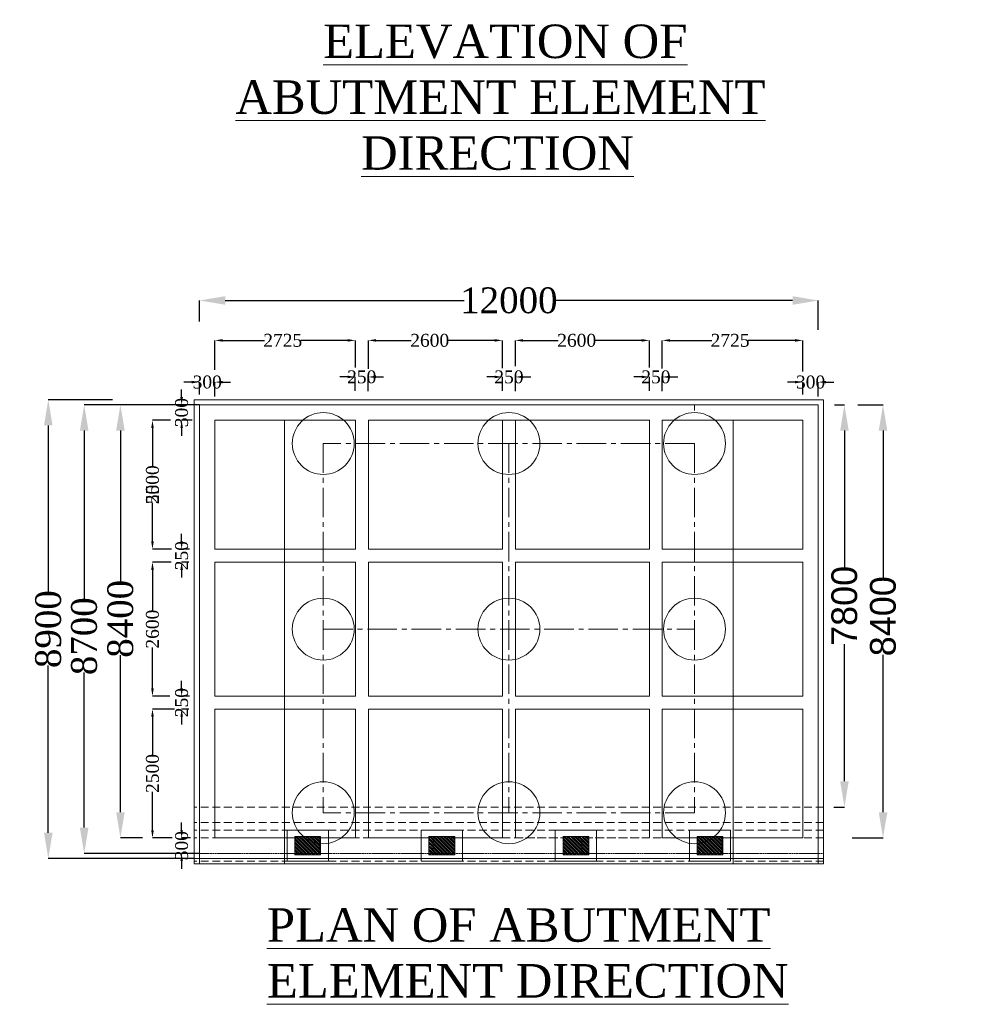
# Model space of a CAD drawing. Header units: millimetres. Extents: x -20950785 to 389010297, y -11535949 to 14056629.
# Tile 576 of 654: x 19964850 to 20002221, y -1523449 to -1485256. Entities that reach past the tile are written whole.
import ezdxf

# ---------------------------------------------------------------- set-up
doc = ezdxf.new("R2010")
doc.units = ezdxf.units.MM
doc.header["$LTSCALE"] = 60
doc.header["$MEASUREMENT"] = 0
doc.linetypes.add('CENTER2', pattern=[28.575, 19.05, -3.175, 3.175, -3.175])
doc.linetypes.add('HIDDEN', pattern=[0.375, 0.25, -0.125])
doc.styles.add('PDF Arial Bold', font='times.ttf')
doc.dimstyles.get("Standard").update_dxf_attribs({"dimtxt": 400, "dimasz": 215, "dimexe": 0.18, "dimexo": 0.0625, "dimgap": 0.09, "dimtad": 0, "dimtih": 1, "dimtoh": 1, "dimdec": 0, "dimzin": 4, "dimdsep": 46, "dimtxsty": 'Standard', "dimblk": 'OPEN90', "dimcen": 0, "dimadec": 0, "dimazin": 1, "dimtfac": 1, "dimtdec": 0, "dimtix": 1, "dimtofl": 0, "dimtmove": 0, "dimatfit": 3, "dimldrblk": 'OPEN30', "dimfxl": 1, "dimtolj": 1, "dimtzin": 0, "dimarcsym": 0})

# ---------------------------------------------------------------- blocks, each defined once
blk = doc.blocks.new('*D2940')
at = {"color": 0, "linetype": 'Continuous', "lineweight": -2, "ltscale": 2, "transparency": 16777216}
for p, q in [((19996456, -1500196), (19996835, -1500196)), ((19996835, -1501196), (19996835, -1506508)), ((19996835, -1514796), (19996835, -1509483)), ((19996425, -1515796), (19996835, -1515796))]:
    blk.add_line(p, q, dxfattribs=at)
at = {"color": 0, "linetype": 'Continuous', "lineweight": 9, "ltscale": 2, "transparency": 16777216}
for points in [[(19996669, -1501196), (19997002, -1501196), (19996835, -1500196)], [(19996669, -1514796), (19997002, -1514796), (19996835, -1515796)]]:
    blk.add_solid(points, dxfattribs=at)
at = {"layer": 'Defpoints', "color": 0, "linetype": 'Continuous', "lineweight": 9, "ltscale": 2, "transparency": 16777216}
for p in [(19996456, -1500196), (19996425, -1515796), (19996835, -1515796)]:
    blk.add_point(p, dxfattribs=at)
at = {"color": 0, "linetype": 'Continuous', "lineweight": 9, "ltscale": 2, "transparency": 16777216, "insert": (19996835, -1507996), "char_height": 1000, "attachment_point": 5, "rotation": 90, "style": 'PDF Arial Bold'}
blk.add_mtext('\\A1;{\\fArial|b0|i0|c0|p34;7800}', dxfattribs=at)
blk = doc.blocks.new('*D2941')
at = {"color": 0, "linetype": 'Continuous', "lineweight": -2, "ltscale": 2, "transparency": 16777216}
for p, q in [((19997349, -1500196), (19998332, -1500196)), ((19998332, -1501196), (19998332, -1506904)), ((19998332, -1515996), (19998332, -1509888)), ((19997132, -1516996), (19998332, -1516996))]:
    blk.add_line(p, q, dxfattribs=at)
at = {"color": 0, "linetype": 'Continuous', "lineweight": 9, "ltscale": 2, "transparency": 16777216}
for points in [[(19998166, -1501196), (19998499, -1501196), (19998332, -1500196)], [(19998166, -1515996), (19998499, -1515996), (19998332, -1516996)]]:
    blk.add_solid(points, dxfattribs=at)
at = {"layer": 'Defpoints', "color": 0, "linetype": 'Continuous', "lineweight": 9, "ltscale": 2, "transparency": 16777216}
for p in [(19997349, -1500196), (19997132, -1516996), (19998332, -1516996)]:
    blk.add_point(p, dxfattribs=at)
at = {"color": 0, "linetype": 'Continuous', "lineweight": 9, "ltscale": 2, "transparency": 16777216, "insert": (19998332, -1508396), "char_height": 1000, "attachment_point": 5, "rotation": 90, "style": 'PDF Arial Bold'}
blk.add_mtext('\\A1;{\\fArial|b0|i0|c0|p34;8400}', dxfattribs=at)
blk = doc.blocks.new('*D2942')
at = {"color": 0, "linetype": 'Continuous', "lineweight": -2, "ltscale": 2, "transparency": 16777216}
for p, q in [((19971822, -1496962), (19971822, -1496148)), ((19972822, -1496148), (19982089, -1496148)), ((19994822, -1496148), (19985555, -1496148)), ((19995822, -1497288), (19995822, -1496148))]:
    blk.add_line(p, q, dxfattribs=at)
at = {"color": 0, "linetype": 'Continuous', "lineweight": 9, "ltscale": 2, "transparency": 16777216}
for points in [[(19972822, -1495981), (19972822, -1496315), (19971822, -1496148)], [(19994822, -1495981), (19994822, -1496315), (19995822, -1496148)]]:
    blk.add_solid(points, dxfattribs=at)
at = {"layer": 'Defpoints', "color": 0, "linetype": 'Continuous', "lineweight": 9, "ltscale": 2, "transparency": 16777216}
for p in [(19971822, -1496148), (19971822, -1496962), (19995822, -1497288)]:
    blk.add_point(p, dxfattribs=at)
at = {"color": 0, "linetype": 'Continuous', "lineweight": 9, "ltscale": 2, "transparency": 16777216, "insert": (19983822, -1496148), "char_height": 1000, "attachment_point": 5, "style": 'PDF Arial Bold'}
blk.add_mtext('\\A1;12000', dxfattribs=at)
blk = doc.blocks.new('*D2943')
at = {"color": 0, "linetype": 'Continuous', "lineweight": -2, "ltscale": 2, "transparency": 16777216}
for p, q in [((19989772, -1498780), (19989772, -1497696)), ((19990072, -1497696), (19991695, -1497696)), ((19994922, -1497696), (19993107, -1497696)), ((19995222, -1498902), (19995222, -1497696))]:
    blk.add_line(p, q, dxfattribs=at)
at = {"color": 0, "linetype": 'Continuous', "lineweight": 9, "ltscale": 2, "transparency": 16777216}
for points in [[(19990072, -1497646), (19990072, -1497746), (19989772, -1497696)], [(19994922, -1497646), (19994922, -1497746), (19995222, -1497696)]]:
    blk.add_solid(points, dxfattribs=at)
at = {"layer": 'Defpoints', "color": 0, "linetype": 'Continuous', "lineweight": 9, "ltscale": 2, "transparency": 16777216}
for p in [(19989772, -1497696), (19989772, -1498780), (19995222, -1498902)]:
    blk.add_point(p, dxfattribs=at)
at = {"color": 0, "linetype": 'Continuous', "lineweight": 9, "ltscale": 2, "transparency": 16777216, "insert": (19992401, -1497696), "char_height": 500, "attachment_point": 5, "style": 'PDF Arial Bold'}
blk.add_mtext('\\A1;2725', dxfattribs=at)
blk = doc.blocks.new('*D2944')
at = {"color": 0, "linetype": 'Continuous', "lineweight": -2, "ltscale": 2, "transparency": 16777216}
for p, q in [((19984072, -1498690), (19984072, -1497696)), ((19984372, -1497696), (19985734, -1497696)), ((19988972, -1497696), (19987169, -1497696)), ((19989272, -1498747), (19989272, -1497696))]:
    blk.add_line(p, q, dxfattribs=at)
at = {"color": 0, "linetype": 'Continuous', "lineweight": 9, "ltscale": 2, "transparency": 16777216}
for points in [[(19984372, -1497646), (19984372, -1497746), (19984072, -1497696)], [(19988972, -1497646), (19988972, -1497746), (19989272, -1497696)]]:
    blk.add_solid(points, dxfattribs=at)
at = {"layer": 'Defpoints', "color": 0, "linetype": 'Continuous', "lineweight": 9, "ltscale": 2, "transparency": 16777216}
for p in [(19984072, -1497696), (19984072, -1498690), (19989272, -1498747)]:
    blk.add_point(p, dxfattribs=at)
at = {"color": 0, "linetype": 'Continuous', "lineweight": 9, "ltscale": 2, "transparency": 16777216, "insert": (19986451, -1497696), "char_height": 500, "attachment_point": 5, "style": 'PDF Arial Bold'}
blk.add_mtext('\\A1;2600', dxfattribs=at)
blk = doc.blocks.new('*D2945')
at = {"color": 0, "linetype": 'Continuous', "lineweight": -2, "ltscale": 2, "transparency": 16777216}
for p, q in [((19978372, -1498794), (19978372, -1497696)), ((19978672, -1497696), (19980034, -1497696)), ((19983272, -1497696), (19981469, -1497696)), ((19983572, -1498771), (19983572, -1497696))]:
    blk.add_line(p, q, dxfattribs=at)
at = {"color": 0, "linetype": 'Continuous', "lineweight": 9, "ltscale": 2, "transparency": 16777216}
for points in [[(19978672, -1497646), (19978672, -1497746), (19978372, -1497696)], [(19983272, -1497646), (19983272, -1497746), (19983572, -1497696)]]:
    blk.add_solid(points, dxfattribs=at)
at = {"layer": 'Defpoints', "color": 0, "linetype": 'Continuous', "lineweight": 9, "ltscale": 2, "transparency": 16777216}
for p in [(19978372, -1497696), (19978372, -1498794), (19983572, -1498771)]:
    blk.add_point(p, dxfattribs=at)
at = {"color": 0, "linetype": 'Continuous', "lineweight": 9, "ltscale": 2, "transparency": 16777216, "insert": (19980751, -1497696), "char_height": 500, "attachment_point": 5, "style": 'PDF Arial Bold'}
blk.add_mtext('\\A1;2600', dxfattribs=at)
blk = doc.blocks.new('*D2946')
at = {"color": 0, "linetype": 'Continuous', "lineweight": -2, "ltscale": 2, "transparency": 16777216}
for p, q in [((19972422, -1498842), (19972422, -1497696)), ((19972722, -1497696), (19974345, -1497696)), ((19977572, -1497696), (19975757, -1497696)), ((19977872, -1498746), (19977872, -1497696))]:
    blk.add_line(p, q, dxfattribs=at)
at = {"color": 0, "linetype": 'Continuous', "lineweight": 9, "ltscale": 2, "transparency": 16777216}
for points in [[(19972722, -1497646), (19972722, -1497746), (19972422, -1497696)], [(19977572, -1497646), (19977572, -1497746), (19977872, -1497696)]]:
    blk.add_solid(points, dxfattribs=at)
at = {"layer": 'Defpoints', "color": 0, "linetype": 'Continuous', "lineweight": 9, "ltscale": 2, "transparency": 16777216}
for p in [(19972422, -1497696), (19972422, -1498842), (19977872, -1498746)]:
    blk.add_point(p, dxfattribs=at)
at = {"color": 0, "linetype": 'Continuous', "lineweight": 9, "ltscale": 2, "transparency": 16777216, "insert": (19975051, -1497696), "char_height": 500, "attachment_point": 5, "style": 'PDF Arial Bold'}
blk.add_mtext('\\A1;2725', dxfattribs=at)
blk = doc.blocks.new('*D2947')
at = {"color": 0, "linetype": 'Continuous', "lineweight": -2, "ltscale": 2, "transparency": 16777216}
for p, q in [((19988972, -1499114), (19988672, -1499114)), ((19989272, -1499657), (19989272, -1499114)), ((19989772, -1499668), (19989772, -1499114)), ((19990072, -1499114), (19990372, -1499114))]:
    blk.add_line(p, q, dxfattribs=at)
at = {"color": 0, "linetype": 'Continuous', "lineweight": 9, "ltscale": 2, "transparency": 16777216}
for points in [[(19988972, -1499064), (19988972, -1499164), (19989272, -1499114)], [(19990072, -1499064), (19990072, -1499164), (19989772, -1499114)]]:
    blk.add_solid(points, dxfattribs=at)
at = {"layer": 'Defpoints', "color": 0, "linetype": 'Continuous', "lineweight": 9, "ltscale": 2, "transparency": 16777216}
for p in [(19989272, -1499114), (19989272, -1499657), (19989772, -1499668)]:
    blk.add_point(p, dxfattribs=at)
at = {"color": 0, "linetype": 'Continuous', "lineweight": 9, "ltscale": 2, "transparency": 16777216, "insert": (19989522, -1499114), "char_height": 500, "attachment_point": 5, "style": 'PDF Arial Bold'}
blk.add_mtext('\\A1;250', dxfattribs=at)
blk = doc.blocks.new('*D2948')
at = {"color": 0, "linetype": 'Continuous', "lineweight": -2, "ltscale": 2, "transparency": 16777216}
for p, q in [((19983272, -1499114), (19982972, -1499114)), ((19983572, -1499657), (19983572, -1499114)), ((19984072, -1499668), (19984072, -1499114)), ((19984372, -1499114), (19984672, -1499114))]:
    blk.add_line(p, q, dxfattribs=at)
at = {"color": 0, "linetype": 'Continuous', "lineweight": 9, "ltscale": 2, "transparency": 16777216}
for points in [[(19983272, -1499064), (19983272, -1499164), (19983572, -1499114)], [(19984372, -1499064), (19984372, -1499164), (19984072, -1499114)]]:
    blk.add_solid(points, dxfattribs=at)
at = {"layer": 'Defpoints', "color": 0, "linetype": 'Continuous', "lineweight": 9, "ltscale": 2, "transparency": 16777216}
for p in [(19983572, -1499114), (19983572, -1499657), (19984072, -1499668)]:
    blk.add_point(p, dxfattribs=at)
at = {"color": 0, "linetype": 'Continuous', "lineweight": 9, "ltscale": 2, "transparency": 16777216, "insert": (19983822, -1499114), "char_height": 500, "attachment_point": 5, "style": 'PDF Arial Bold'}
blk.add_mtext('\\A1;250', dxfattribs=at)
blk = doc.blocks.new('*D2949')
at = {"color": 0, "linetype": 'Continuous', "lineweight": -2, "ltscale": 2, "transparency": 16777216}
for p, q in [((19977565, -1499114), (19977265, -1499114)), ((19977865, -1499657), (19977865, -1499114)), ((19978365, -1499668), (19978365, -1499114)), ((19978665, -1499114), (19978965, -1499114))]:
    blk.add_line(p, q, dxfattribs=at)
at = {"color": 0, "linetype": 'Continuous', "lineweight": 9, "ltscale": 2, "transparency": 16777216}
for points in [[(19977565, -1499064), (19977565, -1499164), (19977865, -1499114)], [(19978665, -1499064), (19978665, -1499164), (19978365, -1499114)]]:
    blk.add_solid(points, dxfattribs=at)
at = {"layer": 'Defpoints', "color": 0, "linetype": 'Continuous', "lineweight": 9, "ltscale": 2, "transparency": 16777216}
for p in [(19977865, -1499114), (19977865, -1499657), (19978365, -1499668)]:
    blk.add_point(p, dxfattribs=at)
at = {"color": 0, "linetype": 'Continuous', "lineweight": 9, "ltscale": 2, "transparency": 16777216, "insert": (19978115, -1499114), "char_height": 500, "attachment_point": 5, "style": 'PDF Arial Bold'}
blk.add_mtext('\\A1;250', dxfattribs=at)
blk = doc.blocks.new('*D2950')
at = {"color": 0, "linetype": 'Continuous', "lineweight": -2, "ltscale": 2, "transparency": 16777216}
for p, q in [((19994922, -1499314), (19994622, -1499314)), ((19995222, -1499798), (19995222, -1499314)), ((19995821, -1499868), (19995821, -1499314)), ((19996121, -1499314), (19996421, -1499314))]:
    blk.add_line(p, q, dxfattribs=at)
at = {"color": 0, "linetype": 'Continuous', "lineweight": 9, "ltscale": 2, "transparency": 16777216}
for points in [[(19994922, -1499264), (19994922, -1499364), (19995222, -1499314)], [(19996121, -1499264), (19996121, -1499364), (19995821, -1499314)]]:
    blk.add_solid(points, dxfattribs=at)
at = {"layer": 'Defpoints', "color": 0, "linetype": 'Continuous', "lineweight": 9, "ltscale": 2, "transparency": 16777216}
for p in [(19995222, -1499314), (19995222, -1499798), (19995821, -1499868)]:
    blk.add_point(p, dxfattribs=at)
at = {"color": 0, "linetype": 'Continuous', "lineweight": 9, "ltscale": 2, "transparency": 16777216, "insert": (19995522, -1499314), "char_height": 500, "attachment_point": 5, "style": 'PDF Arial Bold'}
blk.add_mtext('\\A1;300', dxfattribs=at)
blk = doc.blocks.new('*D2951')
at = {"color": 0, "linetype": 'Continuous', "lineweight": -2, "ltscale": 2, "transparency": 16777216}
for p, q in [((19971522, -1499314), (19971222, -1499314)), ((19971822, -1499798), (19971822, -1499314)), ((19972421, -1499868), (19972421, -1499314)), ((19972721, -1499314), (19973021, -1499314))]:
    blk.add_line(p, q, dxfattribs=at)
at = {"color": 0, "linetype": 'Continuous', "lineweight": 9, "ltscale": 2, "transparency": 16777216}
for points in [[(19971522, -1499264), (19971522, -1499364), (19971822, -1499314)], [(19972721, -1499264), (19972721, -1499364), (19972421, -1499314)]]:
    blk.add_solid(points, dxfattribs=at)
at = {"layer": 'Defpoints', "color": 0, "linetype": 'Continuous', "lineweight": 9, "ltscale": 2, "transparency": 16777216}
for p in [(19971822, -1499314), (19971822, -1499798), (19972421, -1499868)]:
    blk.add_point(p, dxfattribs=at)
at = {"color": 0, "linetype": 'Continuous', "lineweight": 9, "ltscale": 2, "transparency": 16777216, "insert": (19972122, -1499314), "char_height": 500, "width": 1681.9, "attachment_point": 5, "style": 'PDF Arial Bold'}
blk.add_mtext('\\A1;300', dxfattribs=at)
blk = doc.blocks.new('*D2952')
at = {"color": 0, "linetype": 'Continuous', "lineweight": -2, "ltscale": 2, "transparency": 16777216}
for p, q in [((19970704, -1500796), (19970000, -1500796)), ((19970000, -1501096), (19970000, -1502588)), ((19970000, -1505496), (19970000, -1504003)), ((19970736, -1505796), (19970000, -1505796))]:
    blk.add_line(p, q, dxfattribs=at)
at = {"color": 0, "linetype": 'Continuous', "lineweight": 9, "ltscale": 2, "transparency": 16777216}
for points in [[(19969950, -1501096), (19970050, -1501096), (19970000, -1500796)], [(19969950, -1505496), (19970050, -1505496), (19970000, -1505796)]]:
    blk.add_solid(points, dxfattribs=at)
at = {"layer": 'Defpoints', "color": 0, "linetype": 'Continuous', "lineweight": 9, "ltscale": 2, "transparency": 16777216}
for p in [(19970704, -1500796), (19970000, -1505796), (19970736, -1505796)]:
    blk.add_point(p, dxfattribs=at)
at = {"color": 0, "linetype": 'Continuous', "lineweight": 9, "ltscale": 2, "transparency": 16777216, "insert": (19970000, -1503296), "char_height": 500, "attachment_point": 5, "rotation": 90, "style": 'PDF Arial Bold'}
blk.add_mtext('\\A1;5000', dxfattribs=at)
blk = doc.blocks.new('*D2953')
at = {"color": 0, "linetype": 'Continuous', "lineweight": -2, "ltscale": 2, "transparency": 16777216}
for p, q in [((19970704, -1500796), (19970000, -1500796)), ((19970000, -1501096), (19970000, -1502579)), ((19970000, -1505496), (19970000, -1504013)), ((19970736, -1505796), (19970000, -1505796))]:
    blk.add_line(p, q, dxfattribs=at)
at = {"color": 0, "linetype": 'Continuous', "lineweight": 9, "ltscale": 2, "transparency": 16777216}
for points in [[(19969950, -1501096), (19970050, -1501096), (19970000, -1500796)], [(19969950, -1505496), (19970050, -1505496), (19970000, -1505796)]]:
    blk.add_solid(points, dxfattribs=at)
at = {"layer": 'Defpoints', "color": 0, "linetype": 'Continuous', "lineweight": 9, "ltscale": 2, "transparency": 16777216}
for p in [(19970704, -1500796), (19970000, -1505796), (19970736, -1505796)]:
    blk.add_point(p, dxfattribs=at)
at = {"color": 0, "linetype": 'Continuous', "lineweight": 9, "ltscale": 2, "transparency": 16777216, "insert": (19970000, -1503296), "char_height": 500, "attachment_point": 5, "rotation": 90, "style": 'PDF Arial Bold'}
blk.add_mtext('\\A1;2500', dxfattribs=at)
blk = doc.blocks.new('*D2954')
at = {"color": 0, "linetype": 'Continuous', "lineweight": -2, "ltscale": 2, "transparency": 16777216}
for p, q in [((19970848, -1511996), (19970000, -1511996)), ((19970000, -1512296), (19970000, -1513779)), ((19970000, -1516696), (19970000, -1515213)), ((19970769, -1516996), (19970000, -1516996))]:
    blk.add_line(p, q, dxfattribs=at)
at = {"color": 0, "linetype": 'Continuous', "lineweight": 9, "ltscale": 2, "transparency": 16777216}
for points in [[(19969950, -1512296), (19970050, -1512296), (19970000, -1511996)], [(19969950, -1516696), (19970050, -1516696), (19970000, -1516996)]]:
    blk.add_solid(points, dxfattribs=at)
at = {"layer": 'Defpoints', "color": 0, "linetype": 'Continuous', "lineweight": 9, "ltscale": 2, "transparency": 16777216}
for p in [(19970848, -1511996), (19970000, -1516996), (19970769, -1516996)]:
    blk.add_point(p, dxfattribs=at)
at = {"color": 0, "linetype": 'Continuous', "lineweight": 9, "ltscale": 2, "transparency": 16777216, "insert": (19970000, -1514496), "char_height": 500, "attachment_point": 5, "rotation": 90, "style": 'PDF Arial Bold'}
blk.add_mtext('\\A1;2500', dxfattribs=at)
blk = doc.blocks.new('*D2955')
at = {"color": 0, "linetype": 'Continuous', "lineweight": -2, "ltscale": 2, "transparency": 16777216}
for p, q in [((19970720, -1506296), (19970000, -1506296)), ((19970000, -1506596), (19970000, -1508179)), ((19970000, -1511196), (19970000, -1509613)), ((19970675, -1511496), (19970000, -1511496))]:
    blk.add_line(p, q, dxfattribs=at)
at = {"color": 0, "linetype": 'Continuous', "lineweight": 9, "ltscale": 2, "transparency": 16777216}
for points in [[(19969950, -1506596), (19970050, -1506596), (19970000, -1506296)], [(19969950, -1511196), (19970050, -1511196), (19970000, -1511496)]]:
    blk.add_solid(points, dxfattribs=at)
at = {"layer": 'Defpoints', "color": 0, "linetype": 'Continuous', "lineweight": 9, "ltscale": 2, "transparency": 16777216}
for p in [(19970720, -1506296), (19970000, -1511496), (19970675, -1511496)]:
    blk.add_point(p, dxfattribs=at)
at = {"color": 0, "linetype": 'Continuous', "lineweight": 9, "ltscale": 2, "transparency": 16777216, "insert": (19970000, -1508896), "char_height": 500, "attachment_point": 5, "rotation": 90, "style": 'PDF Arial Bold'}
blk.add_mtext('\\A1;2600', dxfattribs=at)
blk = doc.blocks.new('*D2956')
at = {"color": 0, "linetype": 'Continuous', "lineweight": -2, "ltscale": 2, "transparency": 16777216}
for p, q in [((19971131, -1505496), (19971131, -1505196)), ((19971438, -1505796), (19971131, -1505796)), ((19971409, -1506296), (19971131, -1506296)), ((19971131, -1506596), (19971131, -1506896))]:
    blk.add_line(p, q, dxfattribs=at)
at = {"color": 0, "linetype": 'Continuous', "lineweight": 9, "ltscale": 2, "transparency": 16777216}
for points in [[(19971081, -1505496), (19971181, -1505496), (19971131, -1505796)], [(19971081, -1506596), (19971181, -1506596), (19971131, -1506296)]]:
    blk.add_solid(points, dxfattribs=at)
at = {"layer": 'Defpoints', "color": 0, "linetype": 'Continuous', "lineweight": 9, "ltscale": 2, "transparency": 16777216}
for p in [(19971438, -1505796), (19971131, -1506296), (19971409, -1506296)]:
    blk.add_point(p, dxfattribs=at)
at = {"color": 0, "linetype": 'Continuous', "lineweight": 9, "ltscale": 2, "transparency": 16777216, "insert": (19971131, -1506046), "char_height": 500, "attachment_point": 5, "rotation": 90, "style": 'PDF Arial Bold'}
blk.add_mtext('\\A1;250', dxfattribs=at)
blk = doc.blocks.new('*D2957')
at = {"color": 0, "linetype": 'Continuous', "lineweight": -2, "ltscale": 2, "transparency": 16777216}
for p, q in [((19971131, -1511196), (19971131, -1510896)), ((19971438, -1511496), (19971131, -1511496)), ((19971409, -1511996), (19971131, -1511996)), ((19971131, -1512296), (19971131, -1512596))]:
    blk.add_line(p, q, dxfattribs=at)
at = {"color": 0, "linetype": 'Continuous', "lineweight": 9, "ltscale": 2, "transparency": 16777216}
for points in [[(19971081, -1511196), (19971181, -1511196), (19971131, -1511496)], [(19971081, -1512296), (19971181, -1512296), (19971131, -1511996)]]:
    blk.add_solid(points, dxfattribs=at)
at = {"layer": 'Defpoints', "color": 0, "linetype": 'Continuous', "lineweight": 9, "ltscale": 2, "transparency": 16777216}
for p in [(19971438, -1511496), (19971131, -1511996), (19971409, -1511996)]:
    blk.add_point(p, dxfattribs=at)
at = {"color": 0, "linetype": 'Continuous', "lineweight": 9, "ltscale": 2, "transparency": 16777216, "insert": (19971131, -1511746), "char_height": 500, "attachment_point": 5, "rotation": 90, "style": 'PDF Arial Bold'}
blk.add_mtext('\\A1;250', dxfattribs=at)
blk = doc.blocks.new('*D2958')
at = {"color": 0, "linetype": 'Continuous', "lineweight": -2, "ltscale": 2, "transparency": 16777216}
for p, q in [((19971131, -1499896), (19971131, -1499596)), ((19971476, -1500196), (19971131, -1500196)), ((19971534, -1500796), (19971131, -1500796)), ((19971131, -1501096), (19971131, -1501396))]:
    blk.add_line(p, q, dxfattribs=at)
at = {"color": 0, "linetype": 'Continuous', "lineweight": 9, "ltscale": 2, "transparency": 16777216}
for points in [[(19971081, -1499896), (19971181, -1499896), (19971131, -1500196)], [(19971081, -1501096), (19971181, -1501096), (19971131, -1500796)]]:
    blk.add_solid(points, dxfattribs=at)
at = {"layer": 'Defpoints', "color": 0, "linetype": 'Continuous', "lineweight": 9, "ltscale": 2, "transparency": 16777216}
for p in [(19971477, -1500196), (19971131, -1500796), (19971534, -1500796)]:
    blk.add_point(p, dxfattribs=at)
at = {"color": 0, "linetype": 'Continuous', "lineweight": 9, "ltscale": 2, "transparency": 16777216, "insert": (19971131, -1500496), "char_height": 500, "attachment_point": 5, "rotation": 90, "style": 'PDF Arial Bold'}
blk.add_mtext('\\A1;300', dxfattribs=at)
blk = doc.blocks.new('*D2959')
at = {"color": 0, "linetype": 'Continuous', "lineweight": -2, "ltscale": 2, "transparency": 16777216}
for p, q in [((19971131, -1516696), (19971131, -1516396)), ((19971468, -1516996), (19971131, -1516996)), ((19971409, -1517596), (19971131, -1517596)), ((19971131, -1517896), (19971131, -1518196))]:
    blk.add_line(p, q, dxfattribs=at)
at = {"color": 0, "linetype": 'Continuous', "lineweight": 9, "ltscale": 2, "transparency": 16777216}
for points in [[(19971081, -1516696), (19971181, -1516696), (19971131, -1516996)], [(19971081, -1517896), (19971181, -1517896), (19971131, -1517596)]]:
    blk.add_solid(points, dxfattribs=at)
at = {"layer": 'Defpoints', "color": 0, "linetype": 'Continuous', "lineweight": 9, "ltscale": 2, "transparency": 16777216}
for p in [(19971468, -1516996), (19971131, -1517596), (19971409, -1517596)]:
    blk.add_point(p, dxfattribs=at)
at = {"color": 0, "linetype": 'Continuous', "lineweight": 9, "ltscale": 2, "transparency": 16777216, "insert": (19971131, -1517296), "char_height": 500, "attachment_point": 5, "rotation": 90, "style": 'PDF Arial Bold'}
blk.add_mtext('\\A1;300', dxfattribs=at)
blk = doc.blocks.new('*D2960')
at = {"color": 0, "linetype": 'Continuous', "lineweight": -2, "ltscale": 2, "transparency": 16777216}
for p, q in [((19968445, -1499996), (19965959, -1499996)), ((19965959, -1500996), (19965959, -1507490)), ((19965959, -1516796), (19965959, -1510301)), ((19971622, -1517796), (19965959, -1517796))]:
    blk.add_line(p, q, dxfattribs=at)
at = {"color": 0, "linetype": 'Continuous', "lineweight": 9, "ltscale": 2, "transparency": 16777216}
for points in [[(19965793, -1500996), (19966126, -1500996), (19965959, -1499996)], [(19965793, -1516796), (19966126, -1516796), (19965959, -1517796)]]:
    blk.add_solid(points, dxfattribs=at)
at = {"layer": 'Defpoints', "color": 0, "linetype": 'Continuous', "lineweight": 9, "ltscale": 2, "transparency": 16777216}
for p in [(19968445, -1499996), (19965959, -1517796), (19971622, -1517796)]:
    blk.add_point(p, dxfattribs=at)
at = {"color": 0, "linetype": 'Continuous', "lineweight": 9, "ltscale": 2, "transparency": 16777216, "insert": (19965959, -1508896), "char_height": 1000, "attachment_point": 5, "rotation": 90, "style": 'PDF Arial Bold'}
blk.add_mtext('\\A1;8900', dxfattribs=at)
blk = doc.blocks.new('*D2961')
at = {"color": 0, "linetype": 'Continuous', "lineweight": -2, "ltscale": 2, "transparency": 16777216}
for p, q in [((19969566, -1500196), (19968756, -1500196)), ((19968756, -1501196), (19968756, -1507090)), ((19968756, -1515996), (19968756, -1509901)), ((19969618, -1516996), (19968756, -1516996))]:
    blk.add_line(p, q, dxfattribs=at)
at = {"color": 0, "linetype": 'Continuous', "lineweight": 9, "ltscale": 2, "transparency": 16777216}
for points in [[(19968590, -1501196), (19968923, -1501196), (19968756, -1500196)], [(19968590, -1515996), (19968923, -1515996), (19968756, -1516996)]]:
    blk.add_solid(points, dxfattribs=at)
at = {"layer": 'Defpoints', "color": 0, "linetype": 'Continuous', "lineweight": 9, "ltscale": 2, "transparency": 16777216}
for p in [(19969566, -1500196), (19968756, -1516996), (19969618, -1516996)]:
    blk.add_point(p, dxfattribs=at)
at = {"color": 0, "linetype": 'Continuous', "lineweight": 9, "ltscale": 2, "transparency": 16777216, "insert": (19968756, -1508496), "char_height": 1000, "attachment_point": 5, "rotation": 90, "style": 'PDF Arial Bold'}
blk.add_mtext('\\A1;8400', dxfattribs=at)
blk = doc.blocks.new('*D2962')
at = {"color": 0, "linetype": 'Continuous', "lineweight": -2, "ltscale": 2, "transparency": 16777216}
for p, q in [((19971822, -1500196), (19967351, -1500196)), ((19967351, -1501196), (19967351, -1507765)), ((19967351, -1516596), (19967351, -1510576)), ((19971822, -1517596), (19967351, -1517596))]:
    blk.add_line(p, q, dxfattribs=at)
at = {"color": 0, "linetype": 'Continuous', "lineweight": 9, "ltscale": 2, "transparency": 16777216}
for points in [[(19967185, -1501196), (19967518, -1501196), (19967351, -1500196)], [(19967185, -1516596), (19967518, -1516596), (19967351, -1517596)]]:
    blk.add_solid(points, dxfattribs=at)
at = {"layer": 'Defpoints', "color": 0, "linetype": 'Continuous', "lineweight": 9, "ltscale": 2, "transparency": 16777216}
for p in [(19971822, -1500196), (19967351, -1517596), (19971822, -1517596)]:
    blk.add_point(p, dxfattribs=at)
at = {"color": 0, "linetype": 'Continuous', "lineweight": 9, "ltscale": 2, "transparency": 16777216, "insert": (19967351, -1509171), "char_height": 1000, "attachment_point": 5, "rotation": 90, "style": 'PDF Arial Bold'}
blk.add_mtext('\\A1;8700', dxfattribs=at)

msp = doc.modelspace()

# ---------------------------------------------------------------- hatches: boundary and pattern name
at = {"linetype": 'Continuous', "lineweight": 9, "ltscale": 2}
h = msp.add_hatch(dxfattribs=at)
h.set_pattern_fill('GOST_GROUND', scale=10, angle=-90)
h.set_pattern_definition([(315, (22988879.25, 20888001.16), (-3e-14, -141.42135624), [200]), (315, (22988879.25, 20887971.16), (-3e-14, -141.42135624), [200]), (315, (22988879.25, 20887941.16), (-3e-14, -141.42135624), [200])])
h.paths.add_polyline_path([(19975522.25, -1516945.84), (19975522.25, -1517645.84), (19976522.25, -1517645.84), (19976522.25, -1516945.84)])
h = msp.add_hatch(dxfattribs=at)
h.set_pattern_fill('GOST_GROUND', scale=10, angle=-90)
h.set_pattern_definition([(315, (22994079.25, 20888001.16), (-3e-14, -141.42135624), [200]), (315, (22994079.25, 20887971.16), (-3e-14, -141.42135624), [200]), (315, (22994079.25, 20887941.16), (-3e-14, -141.42135624), [200])])
h.paths.add_polyline_path([(19980722.25, -1516945.84), (19980722.25, -1517645.84), (19981722.25, -1517645.84), (19981722.25, -1516945.84)])
h = msp.add_hatch(dxfattribs=at)
h.set_pattern_fill('GOST_GROUND', scale=10, angle=-90)
h.set_pattern_definition([(315, (22999279.25, 20888001.16), (-3e-14, -141.42135624), [200]), (315, (22999279.25, 20887971.16), (-3e-14, -141.42135624), [200]), (315, (22999279.25, 20887941.16), (-3e-14, -141.42135624), [200])])
h.paths.add_polyline_path([(19985922.25, -1516945.84), (19985922.25, -1517645.84), (19986922.25, -1517645.84), (19986922.25, -1516945.84)])
h = msp.add_hatch(dxfattribs=at)
h.set_pattern_fill('GOST_GROUND', scale=10, angle=-90)
h.set_pattern_definition([(315, (23004479.25, 20888001.16), (-3e-14, -141.42135624), [200]), (315, (23004479.25, 20887971.16), (-3e-14, -141.42135624), [200]), (315, (23004479.25, 20887941.16), (-3e-14, -141.42135624), [200])])
h.paths.add_polyline_path([(19991122.25, -1516945.84), (19991122.25, -1517645.84), (19992122.25, -1517645.84), (19992122.25, -1516945.84)])

# ---------------------------------------------------------------- linework, layer by layer
at = {"color": 7, "linetype": 'Continuous', "lineweight": 9, "ltscale": 2}
for p, q in [((19971622.25, -1517995.84), (19971622.25, -1499995.84)), ((19996022.25, -1499995.84), (19971622.25, -1499995.84)), ((19971822.25, -1517995.84), (19971822.25, -1500195.84)), ((19995822.25, -1500195.84), (19971822.25, -1500195.84)), ((19991022.25, -1500418.05), (19991022.25, -1500195.84)), ((19995822.25, -1515945.84), (19995822.25, -1500195.84)), ((19996022.25, -1517995.84), (19996022.25, -1499995.84)), ((19972422.25, -1505795.84), (19972422.25, -1500795.84)), ((19977872.25, -1500795.84), (19972422.25, -1500795.84)), ((19975122.25, -1500795.84), (19975122.25, -1517995.84)), ((19977872.25, -1505795.84), (19977872.25, -1500795.84)), ((19978372.25, -1505795.84), (19978372.25, -1500795.84)), ((19983572.25, -1500795.84), (19978372.25, -1500795.84)), ((19983572.25, -1505795.84), (19983572.25, -1500795.84)), ((19984072.25, -1500795.84), (19983572.25, -1500795.84)), ((19984072.25, -1505795.84), (19984072.25, -1500795.84)), ((19989272.25, -1500795.84), (19984072.25, -1500795.84)), ((19989272.25, -1505795.84), (19989272.25, -1500795.84)), ((19989772.25, -1505795.84), (19989772.25, -1500795.84)), ((19995222.25, -1500795.84), (19989772.25, -1500795.84)), ((19992522.25, -1500795.84), (19992522.25, -1517995.84)), ((19995222.25, -1505795.84), (19995222.25, -1500795.84)), ((19972422.25, -1505795.84), (19976322.25, -1505795.84)), ((19972422.25, -1505795.84), (19977872.25, -1505795.84)), ((19978372.25, -1505795.84), (19983572.25, -1505795.84)), ((19983222.25, -1505795.84), (19983572.25, -1505795.84)), ((19984072.25, -1505795.84), (19989272.25, -1505795.84)), ((19989772.25, -1505795.84), (19995222.25, -1505795.84)), ((19972422.25, -1511495.84), (19972422.25, -1506295.84)), ((19972422.25, -1506295.84), (19977872.25, -1506295.84)), ((19977872.25, -1511495.84), (19977872.25, -1506295.84)), ((19978372.25, -1511495.84), (19978372.25, -1506295.84)), ((19978372.25, -1506295.84), (19983572.25, -1506295.84)), ((19983572.25, -1511495.84), (19983572.25, -1506295.84)), ((19984072.25, -1511495.84), (19984072.25, -1506295.84)), ((19984072.25, -1506295.84), (19989272.25, -1506295.84)), ((19989272.25, -1511495.84), (19989272.25, -1506295.84)), ((19989772.25, -1511495.84), (19989772.25, -1506295.84)), ((19989772.25, -1506295.84), (19995222.25, -1506295.84)), ((19995222.25, -1511495.84), (19995222.25, -1506295.84)), ((19972422.25, -1511495.84), (19977872.25, -1511495.84)), ((19978372.25, -1511495.84), (19983572.25, -1511495.84)), ((19984072.25, -1511495.84), (19989272.25, -1511495.84)), ((19989772.25, -1511495.84), (19995222.25, -1511495.84)), ((19972422.25, -1516995.84), (19972422.25, -1511995.84)), ((19972422.25, -1511995.84), (19976322.25, -1511995.84)), ((19972422.25, -1511995.84), (19977872.25, -1511995.84)), ((19977872.25, -1516995.84), (19977872.25, -1511995.84)), ((19978372.25, -1516995.84), (19978372.25, -1511995.84)), ((19978372.25, -1511995.84), (19983572.25, -1511995.84)), ((19983222.25, -1511995.84), (19983572.25, -1511995.84)), ((19983572.25, -1516995.84), (19983572.25, -1511995.84)), ((19984072.25, -1516995.84), (19984072.25, -1511995.84)), ((19984072.25, -1511995.84), (19989272.25, -1511995.84)), ((19989272.25, -1516995.84), (19989272.25, -1511995.84)), ((19989772.25, -1516995.84), (19989772.25, -1511995.84)), ((19989772.25, -1511995.84), (19995222.25, -1511995.84)), ((19995222.25, -1516995.84), (19995222.25, -1511995.84)), ((19995822.25, -1515945.84), (19995822.25, -1517995.84)), ((19972422.25, -1516995.84), (19976322.25, -1516995.84)), ((19974622.25, -1516995.84), (19977872.25, -1516995.84)), ((19974622.25, -1516995.84), (19977872.25, -1516995.84)), ((19974622.25, -1516995.84), (19977872.25, -1516995.84)), ((19975222.25, -1517895.84), (19975222.25, -1516695.84)), ((19975222.25, -1516695.84), (19976822.25, -1516695.84)), ((19976522.25, -1516945.84), (19975522.25, -1516945.84)), ((19975522.25, -1516945.84), (19975522.25, -1517645.84)), ((19976522.25, -1516945.84), (19976522.25, -1517645.84)), ((19976822.25, -1516695.84), (19976822.25, -1517895.84)), ((19978372.25, -1516995.84), (19982622.25, -1516995.84)), ((19978372.25, -1516995.84), (19982622.25, -1516995.84)), ((19978372.25, -1516995.84), (19982622.25, -1516995.84)), ((19980422.25, -1517895.84), (19980422.25, -1516695.84)), ((19980422.25, -1516695.84), (19982022.25, -1516695.84)), ((19981722.25, -1516945.84), (19980722.25, -1516945.84)), ((19980722.25, -1516945.84), (19980722.25, -1517645.84)), ((19981722.25, -1516945.84), (19981722.25, -1517645.84)), ((19982022.25, -1516695.84), (19982022.25, -1517895.84)), ((19985622.25, -1517895.84), (19985622.25, -1516695.84)), ((19985622.25, -1516695.84), (19987222.25, -1516695.84)), ((19986922.25, -1516945.84), (19985922.25, -1516945.84)), ((19985922.25, -1516945.84), (19985922.25, -1517645.84)), ((19986922.25, -1516945.84), (19986922.25, -1517645.84)), ((19987222.25, -1516695.84), (19987222.25, -1517895.84)), ((19989772.25, -1516995.84), (19995222.25, -1516995.84)), ((19990822.25, -1517895.84), (19990822.25, -1516695.84)), ((19990822.25, -1516695.84), (19992422.25, -1516695.84)), ((19992122.25, -1516945.84), (19991122.25, -1516945.84)), ((19991122.25, -1516945.84), (19991122.25, -1517645.84)), ((19992122.25, -1516945.84), (19992122.25, -1517645.84)), ((19992422.25, -1516695.84), (19992422.25, -1517895.84)), ((19976522.25, -1517645.84), (19975522.25, -1517645.84)), ((19981722.25, -1517645.84), (19980722.25, -1517645.84)), ((19986922.25, -1517645.84), (19985922.25, -1517645.84)), ((19992122.25, -1517645.84), (19991122.25, -1517645.84)), ((19996022.25, -1517795.84), (19971622.25, -1517795.84)), ((19996022.25, -1517995.84), (19971622.25, -1517995.84)), ((19976822.25, -1517895.84), (19975222.25, -1517895.84)), ((19982022.25, -1517895.84), (19980422.25, -1517895.84)), ((19987222.25, -1517895.84), (19985622.25, -1517895.84)), ((19992422.25, -1517895.84), (19990822.25, -1517895.84))]:
    msp.add_line(p, q, dxfattribs=at)
at = {"color": 7, "linetype": 'CENTER2', "lineweight": 9}
for p, q in [((19976622.25, -1501695.84), (19976622.25, -1516018.05)), ((19991022.25, -1501695.84), (19976622.25, -1501695.84)), ((19976622.25, -1501695.84), (19976622.25, -1508895.84)), ((19983822.25, -1501695.84), (19983822.25, -1516018.05)), ((19991022.25, -1501695.84), (19991022.25, -1516018.05)), ((19976622.25, -1508895.84), (19991022.25, -1508895.84)), ((19991022.25, -1516018.05), (19976622.25, -1516018.05))]:
    msp.add_line(p, q, dxfattribs=at)
at = {"color": 7, "linetype": 'HIDDEN', "lineweight": 9, "ltscale": 20}
for p, q in [((19996022.25, -1515795.84), (19971622.25, -1515795.84)), ((19996022.25, -1516395.84), (19971622.25, -1516395.84)), ((19996022.25, -1516695.84), (19971622.25, -1516695.84)), ((19996022.25, -1516995.84), (19971622.25, -1516995.84)), ((19984072.25, -1516995.84), (19989272.25, -1516995.84)), ((19984072.25, -1516995.84), (19989272.25, -1516995.84)), ((19996022.25, -1517895.84), (19971622.25, -1517895.84))]:
    msp.add_line(p, q, dxfattribs=at)
at = {"color": 7, "linetype": 'HIDDEN', "lineweight": 9, "ltscale": 2}
for p, q in [((19980622.25, -1516995.84), (19983572.25, -1516995.84)), ((19980622.25, -1516995.84), (19983572.25, -1516995.84)), ((19996022.25, -1517595.84), (19971622.25, -1517595.84)), ((19996022.25, -1517995.84), (19971622.25, -1517995.84))]:
    msp.add_line(p, q, dxfattribs=at)
at = {"color": 7, "linetype": 'Continuous', "lineweight": 9, "ltscale": 2}
for centre in [(19976622.25, -1501695.84), (19983822.25, -1501695.84), (19991022.25, -1501695.84), (19976622.25, -1508895.84), (19983822.25, -1508895.84), (19991022.25, -1508895.84), (19976622.25, -1516018.05), (19983822.25, -1516018.05), (19991022.25, -1516018.05)]:
    msp.add_circle(centre, 1200, dxfattribs=at)

# ---------------------------------------------------------------- texts
at = {"linetype": 'Continuous', "lineweight": 9, "char_height": 1300, "attachment_point": 1}
for s, insert, width in [('\\pi5418.09167,t45718.09167;{\\fTimes New Roman|b0|i0|c0|p18;\\L ELEVATION OF \\P\\pi2504.57329,t42804.57329;ABUTMENT ELEMENT \\P\\pi7381.21352,t47681.21352;DIRECTION}', (18048262.87, -1485279.3), 25045.2677), ('\\pi5418.09167,t45718.09167;{\\fTimes New Roman|b0|i0|c0|p18;\\L ELEVATION OF \\P\\pi2504.57329,t42804.57329;ABUTMENT ELEMENT \\P\\pi7381.21352,t47681.21352;DIRECTION}', (16479735.37, -1485544.48), 25045.2677), ('\\pi5418.09167,t45718.09167;{\\fTimes New Roman|b0|i0|c0|p18;\\L ELEVATION OF \\P\\pi2504.57329,t42804.57329;ABUTMENT ELEMENT \\P\\pi7381.21352,t47681.21352;DIRECTION}', (19970709.12, -1485443.3), 25045.2677), ('{\\fTimes New Roman|b0|i0|c0|p18;\\LPLAN OF ABUTMENT ELEMENT DIRECTION\\Fitalicc|c0; }', (19974436.85, -1519721.95), 23779.3902)]:
    msp.add_mtext(s, dxfattribs=dict(at, insert=insert, width=width))

# ---------------------------------------------------------------- dimensions: what is measured, and where the dimension line sits
at = {"color": 7, "linetype": 'Continuous', "lineweight": 9, "ltscale": 2}
for base, p1, p2, text, override, picture, middle in [((19971822.25, -1496147.98), (19995822.25, -1497287.65), (19971822.25, -1496961.98), '12000', {"dimtxt": 1000, "dimasz": 1000, "dimtxsty": 'PDF Arial Bold', "dimfxl": 300}, '*D2942', (19983822.25, -1496147.98)), ((19972422.25, -1497696.49), (19977872.25, -1498746.49), (19972422.25, -1498842.49), '2725', {"dimtxt": 500, "dimasz": 300, "dimtxsty": 'PDF Arial Bold', "dimfxl": 300}, '*D2946', (19975051.25, -1497696.49)), ((19978372.25, -1497696.49), (19983572.25, -1498771.49), (19978372.25, -1498794.49), '2600', {"dimtxt": 500, "dimasz": 300, "dimtxsty": 'PDF Arial Bold', "dimfxl": 300}, '*D2945', (19980751.25, -1497696.49)), ((19984072.25, -1497696.49), (19989272.25, -1498747.49), (19984072.25, -1498690.49), '2600', {"dimtxt": 500, "dimasz": 300, "dimtxsty": 'PDF Arial Bold', "dimfxl": 300}, '*D2944', (19986451.25, -1497696.49)), ((19989772.25, -1497696.49), (19995222.25, -1498902.49), (19989772.25, -1498780.49), '2725', {"dimtxt": 500, "dimasz": 300, "dimtxsty": 'PDF Arial Bold', "dimfxl": 300}, '*D2943', (19992401.25, -1497696.49)), ((19971822.25, -1499314.49), (19972421.25, -1499868.49), (19971822.25, -1499798.49), '300', {"dimtxt": 500, "dimasz": 300, "dimtxsty": 'PDF Arial Bold', "dimfxl": 300}, '*D2951', (19972121.75, -1499314.49)), ((19977865.25, -1499114.49), (19978365.25, -1499668.49), (19977865.25, -1499657.49), '250', {"dimtxt": 500, "dimasz": 300, "dimtxsty": 'PDF Arial Bold', "dimfxl": 300}, '*D2949', (19978115.25, -1499114.49)), ((19983572.25, -1499114.49), (19984072.25, -1499668.49), (19983572.25, -1499657.49), '250', {"dimtxt": 500, "dimasz": 300, "dimtxsty": 'PDF Arial Bold', "dimfxl": 300}, '*D2948', (19983822.25, -1499114.49)), ((19989272.25, -1499114.49), (19989772.25, -1499668.49), (19989272.25, -1499657.49), '250', {"dimtxt": 500, "dimasz": 300, "dimtxsty": 'PDF Arial Bold', "dimfxl": 300}, '*D2947', (19989522.25, -1499114.49)), ((19995222.25, -1499314.49), (19995821.25, -1499868.49), (19995222.25, -1499798.49), '300', {"dimtxt": 500, "dimasz": 300, "dimtxsty": 'PDF Arial Bold', "dimfxl": 300}, '*D2950', (19995521.75, -1499314.49))]:
    dim = msp.add_linear_dim(base=base, p1=p1, p2=p2, text=text, dimstyle='Standard', override=override, dxfattribs=at)
    dim.commit()
    dim.dimension.update_dxf_attribs({"geometry": picture, "text_midpoint": middle, "dimtype": 160})
for base, p1, p2, text, picture, middle in [((19971131.25, -1500795.84), (19971476.51, -1500195.84), (19971534.25, -1500795.84), '300', '*D2958', (19971131.25, -1500495.84)), ((19970000.25, -1505795.84), (19970704.25, -1500795.84), (19970736.25, -1505795.84), '2500', '*D2953', (19970000.25, -1503295.84)), ((19971131.25, -1506295.84), (19971438.25, -1505795.84), (19971409.25, -1506295.84), '250', '*D2956', (19971131.25, -1506045.84)), ((19970000.25, -1511495.84), (19970720.25, -1506295.84), (19970675.25, -1511495.84), '2600', '*D2955', (19970000.25, -1508895.84)), ((19971131.25, -1511995.84), (19971438.25, -1511495.84), (19971409.25, -1511995.84), '250', '*D2957', (19971131.25, -1511745.84)), ((19970000.25, -1516995.84), (19970848.25, -1511995.84), (19970769.25, -1516995.84), '2500', '*D2954', (19970000.25, -1514495.84)), ((19971131.25, -1517595.84), (19971468.25, -1516995.84), (19971409.25, -1517595.84), '300', '*D2959', (19971131.25, -1517295.84))]:
    dim = msp.add_linear_dim(base=base, p1=p1, p2=p2, angle=270, text=text, dimstyle='Standard', override={"dimtxt": 500, "dimasz": 300, "dimtxsty": 'PDF Arial Bold', "dimfxl": 300}, dxfattribs=at)
    dim.commit()
    dim.dimension.update_dxf_attribs({"geometry": picture, "text_midpoint": middle, "text_rotation": 90})
for base, p1, p2, text, picture, middle in [((19965959.25, -1517795.84), (19968445.25, -1499995.84), (19971622.25, -1517795.84), '8900', '*D2960', (19965959.25, -1508895.84)), ((19967351.25, -1517595.84), (19971822.25, -1500195.84), (19971822.25, -1517595.84), '8700', '*D2962', (19967351.25, -1509170.84)), ((19968756.25, -1516995.84), (19969566.25, -1500195.84), (19969618.01, -1516995.84), '8400', '*D2961', (19968756.25, -1508495.84)), ((19996835.25, -1515795.84), (19996456.25, -1500195.84), (19996425.25, -1515795.84), '{\\fArial|b0|i0|c0|p34;7800}', '*D2940', (19996835.25, -1507995.84)), ((19998332.25, -1516995.84), (19997349.25, -1500195.84), (19997132.25, -1516995.84), '{\\fArial|b0|i0|c0|p34;8400}', '*D2941', (19998332.25, -1508395.84))]:
    dim = msp.add_linear_dim(base=base, p1=p1, p2=p2, angle=270, text=text, dimstyle='Standard', override={"dimtxt": 1000, "dimasz": 1000, "dimtxsty": 'PDF Arial Bold', "dimfxl": 300}, dxfattribs=at)
    dim.commit()
    dim.dimension.update_dxf_attribs({"geometry": picture, "text_midpoint": middle, "dimtype": 160, "text_rotation": 90})
dim = msp.add_linear_dim(base=(19970000.25, -1505795.84), p1=(19970704.25, -1500795.84), p2=(19970736.25, -1505795.84), angle=270, dimstyle='Standard', override={"dimtxt": 500, "dimasz": 300, "dimtxsty": 'PDF Arial Bold', "dimfxl": 300}, dxfattribs=at)
dim.commit()
dim.dimension.update_dxf_attribs({"geometry": '*D2952', "text_midpoint": (19970000.25, -1503295.84), "text_rotation": 90})

doc.saveas('drawing.dxf')
